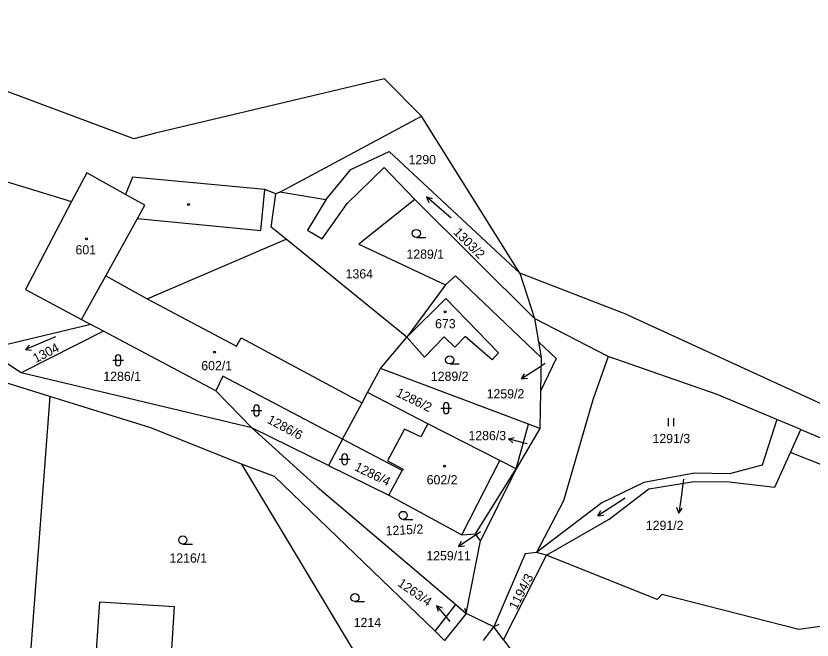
# Model space of a CAD drawing. Extents: x -680203 to -673936, y -1102717 to -1093650.
# Drawn here: x -676836.3 to -676689.3, y -1096018.2 to -1095902.9 of the extents above; entities that cross this region are included whole.
import ezdxf

# ---------------------------------------------------------------- set-up
doc = ezdxf.new("R2010")
doc.units = 0
for name, color, linetype in [('_Ideová část', 7, 'Continuous'), ('SOxx02xx_Staničení_Popis10', 7, 'Continuous'), ('SOxxxxxx_Koleje_hlavní_body_Popis10', 7, 'Continuous'), ('SOxxxxxx_Koleje_param další_Popis10', 7, 'Continuous'), ('SOxxxxxx_Osa_bod_P', 7, 'Continuous'), ('SOxxxxxx_Staničení_Popis10', 7, 'Continuous'), ('x_prac', 7, 'Continuous')]:
    doc.layers.add(name, color=color, linetype=linetype)

msp = doc.modelspace()

# ---------------------------------------------------------------- linework, layer by layer
at = {"layer": '_Ideová část'}
msp.add_circle((-677321.69, -1096651.16), 1076.75, dxfattribs=at)
at = {"layer": 'SOxx02xx_Staničení_Popis10'}
for p, q in [((-676738.59, -1095967.1), (-676740.44, -1095968.31)), ((-676740.44, -1095968.31), (-676742.96, -1095969.94)), ((-676742.96, -1095969.94), (-676742.39, -1095968.98)), ((-676742.96, -1095969.94), (-676741.84, -1095969.82)), ((-676745.36, -1095981), (-676744.26, -1095980.78)), ((-676742.46, -1095981.78), (-676745.36, -1095981)), ((-676745.36, -1095981), (-676744.52, -1095981.75)), ((-676741.9, -1095981.93), (-676742.46, -1095981.78)), ((-676713.03, -1095988.42), (-676713.47, -1095991.75)), ((-676713.47, -1095991.75), (-676713.89, -1095994.72)), ((-676713.89, -1095994.72), (-676714.24, -1095993.66)), ((-676713.89, -1095994.72), (-676713.25, -1095993.8)), ((-676750.52, -1095998.17), (-676752.05, -1095999.21)), ((-676752.05, -1095999.21), (-676754.54, -1096000.89)), ((-676754.54, -1096000.89), (-676753.99, -1095999.91)), ((-676754.54, -1096000.89), (-676753.43, -1096000.74)), ((-676756.67, -1096014.05), (-676758.6, -1096011.75)), ((-676758.6, -1096011.75), (-676757.57, -1096012.2)), ((-676758.6, -1096011.75), (-676758.34, -1096012.84)), ((-676756.08, -1096014.75), (-676756.67, -1096014.05))]:
    msp.add_line(p, q, dxfattribs=at)
at = {"layer": 'SOxxxxxx_Koleje_hlavní_body_Popis10'}
for p, q in [((-676755.94, -1095940.29), (-676760.47, -1095936.35)), ((-676760.47, -1095936.35), (-676760.06, -1095937.37)), ((-676760.47, -1095936.35), (-676759.41, -1095936.62)), ((-676762.35, -1095943.84), (-676760.6, -1095943.84)), ((-676828.98, -1095962.19), (-676834.5, -1095964.53)), ((-676834.5, -1095964.53), (-676833.8, -1095963.69)), ((-676834.5, -1095964.53), (-676833.41, -1095964.61)), ((-676818.41, -1095966.5), (-676816.41, -1095966.5)), ((-676817.91, -1095966), (-676817.91, -1095967)), ((-676816.91, -1095967), (-676816.91, -1095966)), ((-676756.19, -1095967.18), (-676754.44, -1095967.18)), ((-676792.35, -1095975.28), (-676792.35, -1095976.28)), ((-676791.35, -1095976.28), (-676791.35, -1095975.28)), ((-676757.84, -1095975.34), (-676755.84, -1095975.34)), ((-676757.34, -1095974.84), (-676757.34, -1095975.84)), ((-676756.34, -1095975.84), (-676756.34, -1095974.84)), ((-676792.85, -1095975.78), (-676790.85, -1095975.78)), ((-676715.79, -1095978.68), (-676715.79, -1095977.18)), ((-676714.79, -1095978.68), (-676714.79, -1095977.18)), ((-676776.58, -1095984.78), (-676774.58, -1095984.78)), ((-676776.08, -1095984.28), (-676776.08, -1095985.28)), ((-676775.08, -1095985.28), (-676775.08, -1095984.28)), ((-676723.78, -1095991.95), (-676728.82, -1095995.22)), ((-676728.82, -1095995.22), (-676728.27, -1095994.26)), ((-676764.78, -1095995.89), (-676763.03, -1095995.89)), ((-676728.82, -1095995.22), (-676727.72, -1095995.1)), ((-676805.46, -1096000.44), (-676803.71, -1096000.44)), ((-676773.69, -1096011.06), (-676771.94, -1096011.06))]:
    msp.add_line(p, q, dxfattribs=at)
for centre in [(-676762.35, -1095943.09), (-676756.19, -1095966.43), (-676764.78, -1095995.14), (-676805.46, -1095999.69), (-676773.69, -1096010.31)]:
    msp.add_circle(centre, 0.75, dxfattribs=at)
for centre, start, end in [((-676817.41, -1095966), 0, 180), ((-676817.41, -1095967), 180, 359.9879), ((-676791.85, -1095975.28), 0, 180), ((-676756.84, -1095974.84), 0, 180), ((-676791.85, -1095976.28), 180, 359.9879), ((-676756.84, -1095975.84), 180, 359.9879), ((-676775.58, -1095984.28), 0, 180), ((-676775.58, -1095985.28), 180, 359.9879)]:
    msp.add_arc(centre, 0.5, start, end, dxfattribs=at)
at = {"layer": 'SOxxxxxx_Koleje_param další_Popis10'}
for centre in [(-676804.41, -1095937.73), (-676823.26, -1095944.08), (-676757.01, -1095957.57), (-676799.6, -1095965.01), (-676757.13, -1095986.03)]:
    msp.add_circle(centre, 0.175, dxfattribs=at)
at = {"layer": 'SOxxxxxx_Staničení_Popis10'}
for p, q in [((-676791.06, -1095942.52), (-676790.3, -1095934.98)), ((-676812.49, -1095937.84), (-676816.04, -1095935.87)), ((-676813.86, -1095940.32), (-676812.49, -1095937.84)), ((-676819.7, -1095950.91), (-676813.86, -1095940.32)), ((-676813.86, -1095940.32), (-676791.06, -1095942.52)), ((-676812.03, -1095955.16), (-676795.54, -1095963.92)), ((-676795.54, -1095963.92), (-676794.69, -1095962.34)), ((-676794.69, -1095962.34), (-676772.36, -1095974.36)), ((-676760.23, -1095978.23), (-676761.54, -1095980.63)), ((-676764.51, -1095979.24), (-676767.65, -1095985.05)), ((-676761.54, -1095980.63), (-676764.51, -1095979.24)), ((-676767.65, -1095985.05), (-676764.79, -1095986.59)), ((-676753.97, -1095998.73), (-676746.93, -1095985.02)), ((-676764.79, -1095986.59), (-676764.94, -1095986.86)), ((-676753.46, -1096012.29), (-676753.15, -1096013.24)), ((-676748.03, -1096015.68), (-676753.15, -1096013.24)), ((-676747.11, -1096015.29), (-676748.03, -1096015.68))]:
    msp.add_line(p, q, dxfattribs=at)
at = {"layer": 'x_prac'}
for p, q in [((-676761.41, -1095921.42), (-676768.25, -1095914.53)), ((-676787.57, -1095935.45), (-676761.41, -1095921.42)), ((-676743.26, -1095950.44), (-676761.41, -1095921.42)), ((-676871.02, -1095923.42), (-676826, -1095937.19)), ((-676823.21, -1095931.88), (-676826, -1095937.19)), ((-676787.57, -1095935.45), (-676788.3, -1095935.8)), ((-676779.08, -1095936.89), (-676787.57, -1095935.45)), ((-676762.66, -1095936.8), (-676772.98, -1095945.09)), ((-676740.52, -1095958.82), (-676762.66, -1095936.8)), ((-676764.12, -1095962.22), (-676786.39, -1095944.16)), ((-676772.98, -1095945.09), (-676756.99, -1095952.6)), ((-676723.38, -1095958.12), (-676743.26, -1095950.44)), ((-676743.26, -1095950.44), (-676740.52, -1095958.82)), ((-676756.99, -1095952.6), (-676764.12, -1095962.22)), ((-676824.15, -1095958.97), (-676822.43, -1095959.89)), ((-676726.91, -1095965.78), (-676740.52, -1095958.82)), ((-676740.52, -1095958.82), (-676739.81, -1095963.11)), ((-676822.43, -1095959.89), (-676841.81, -1095964.55)), ((-676820.09, -1095961.13), (-676822.43, -1095959.89)), ((-676820.09, -1095961.13), (-676835.31, -1095968.79)), ((-676799.4, -1095972.13), (-676820.09, -1095961.13)), ((-676768.96, -1095967.99), (-676764.12, -1095962.22)), ((-676739.81, -1095963.11), (-676739.33, -1095966.01)), ((-676835.31, -1095968.79), (-676841.81, -1095964.55)), ((-676739.33, -1095966.01), (-676739.42, -1095972.18)), ((-676726.91, -1095965.78), (-676729.79, -1095973.78)), ((-676771.34, -1095972.45), (-676768.96, -1095967.99)), ((-676741.66, -1095978.31), (-676768.96, -1095967.99)), ((-676792.73, -1095978.96), (-676835.31, -1095968.79)), ((-676830, -1095973.16), (-676840.12, -1095970.02)), ((-676792.73, -1095978.96), (-676799.4, -1095972.13)), ((-676739.42, -1095972.18), (-676739.52, -1095979.12)), ((-676743.93, -1095986.54), (-676741.66, -1095978.31)), ((-676739.52, -1095979.12), (-676741.66, -1095978.31)), ((-676695.81, -1095977.42), (-676698.48, -1095985.87)), ((-676691.34, -1095979.3), (-676695.81, -1095977.42)), ((-676778.58, -1095985.94), (-676792.73, -1095978.96)), ((-676739.52, -1095979.12), (-676743.93, -1095986.54)), ((-676693.28, -1095983.54), (-676691.34, -1095979.3)), ((-676776, -1095981.04), (-676778.58, -1095985.94)), ((-676696.19, -1095989.91), (-676693.28, -1095983.54)), ((-676778.58, -1095985.94), (-676767.43, -1095991.43)), ((-676751.43, -1095998.55), (-676743.93, -1095986.54)), ((-676743.93, -1095986.54), (-676750.5, -1095999.83)), ((-676750.5, -1095999.83), (-676751.43, -1095998.55)), ((-676753.15, -1096013.24), (-676750.5, -1095999.83)), ((-676746.24, -1096018.09), (-676738.33, -1096002.45)), ((-676738.33, -1096002.45), (-676740.14, -1096001.98)), ((-676717.89, -1096010.66), (-676738.33, -1096002.45)), ((-676758.9, -1096016.51), (-676755.07, -1096011.61)), ((-676755.07, -1096011.61), (-676753.15, -1096013.24)), ((-676753.15, -1096013.24), (-676757.13, -1096018.22)), ((-676757.13, -1096018.22), (-676758.9, -1096016.51)), ((-676749.95, -1096018.23), (-676748.03, -1096015.68)), ((-676746.24, -1096018.09), (-676748.03, -1096015.68)), ((-676746.24, -1096018.09), (-676734.01, -1096034.63))]:
    msp.add_line(p, q, dxfattribs=at)
for points in [[(-676768.25, -1095914.53), (-676810.54, -1095924.58), (-676814.5, -1095925.62), (-676852.12, -1095911.57)], [(-676779.08, -1095936.89), (-676774.42, -1095931.28), (-676767.37, -1095927.98), (-676743.26, -1095950.44)], [(-676779.08, -1095936.89), (-676782.44, -1095942.47), (-676779.75, -1095944.1), (-676775.13, -1095937.56), (-676768.31, -1095930.94), (-676762.66, -1095936.8)], [(-676788.3, -1095935.8), (-676790.3, -1095934.98), (-676814.76, -1095932.7), (-676816.04, -1095935.87), (-676823.21, -1095931.88)], [(-676826, -1095937.19), (-676834.53, -1095953.46), (-676824.15, -1095958.97)], [(-676786.39, -1095944.16), (-676789.13, -1095941.94), (-676788.3, -1095935.8)], [(-676824.15, -1095958.97), (-676819.7, -1095950.91), (-676812.03, -1095955.16), (-676786.39, -1095944.16)], [(-676756.99, -1095952.6), (-676755.11, -1095950.9), (-676739.33, -1095966.01)], [(-676764.12, -1095962.22), (-676756.89, -1095955.07), (-676747.16, -1095965.11), (-676748.38, -1095966.39), (-676753.35, -1095962.13), (-676755.22, -1095964.07), (-676757.2, -1095962.16), (-676760.86, -1095965.95), (-676764.12, -1095962.22)], [(-676723.38, -1095958.12), (-676665.24, -1095984.78), (-676646.97, -1095987.54), (-676612.73, -1095984.61), (-676589.5, -1095967.85)], [(-676739.81, -1095963.11), (-676736.52, -1095966.17), (-676739.42, -1095972.18)], [(-676695.81, -1095977.42), (-676706.79, -1095972.8), (-676726.91, -1095965.78)], [(-676776, -1095981.04), (-676798.09, -1095969.42), (-676799.4, -1095972.13)], [(-676776, -1095981.04), (-676772.36, -1095974.36), (-676771.34, -1095972.45)], [(-676743.93, -1095986.54), (-676746.93, -1095985.02), (-676760.23, -1095978.23), (-676771.34, -1095972.45)], [(-676830, -1095973.16), (-676834.28, -1096029.37), (-676835.33, -1096045.54)], [(-676794.65, -1095985.68), (-676811.35, -1095978.96), (-676830, -1095973.16)], [(-676729.79, -1095973.78), (-676735.21, -1095992.47), (-676740.14, -1096001.98)], [(-676792.73, -1095978.96), (-676780.66, -1095989.89), (-676755.07, -1096011.61)], [(-676691.34, -1095979.3), (-676666.87, -1095989.6), (-676613.13, -1095989.09)], [(-676767.43, -1095991.43), (-676764.94, -1095986.86), (-676776, -1095981.04)], [(-676620.27, -1095992.47), (-676667.45, -1095993.75), (-676693.28, -1095983.54)], [(-676794.65, -1095985.68), (-676767.59, -1096030.65), (-676766.84, -1096031.77)], [(-676758.9, -1096016.51), (-676788.52, -1095987.95), (-676794.65, -1095985.68)], [(-676698.48, -1095985.87), (-676704.55, -1095987.45), (-676711.01, -1095987.36), (-676720.33, -1095989.04), (-676728.09, -1095992.83), (-676740.14, -1096001.98)], [(-676738.33, -1096002.45), (-676726.77, -1095995.81), (-676719.43, -1095990.24), (-676711.03, -1095988.86), (-676704.57, -1095988.95), (-676696.19, -1095989.91)], [(-676767.43, -1095991.43), (-676753.97, -1095998.73), (-676751.43, -1095998.55)], [(-676611.6, -1095994.8), (-676613.52, -1095997.32), (-676641.29, -1096009.1), (-676691.72, -1096016.2), (-676717.02, -1096009.75), (-676717.89, -1096010.66)], [(-676740.14, -1096001.98), (-676742.24, -1096002.21), (-676748.03, -1096015.68)], [(-676808.97, -1096042.42), (-676822.89, -1096041.56), (-676820.82, -1096011.1), (-676807.05, -1096011.93), (-676808.97, -1096042.42)]]:
    msp.add_lwpolyline(points, dxfattribs=at)

# ---------------------------------------------------------------- texts
at = {"layer": 'SOxxxxxx_Osa_bod_P'}
for s, p in [('1290', (-676763.78, -1095930.3)), ('601', (-676825.28, -1095946.95)), ('1289/1', (-676764.18, -1095947.76)), ('1364', (-676775.41, -1095951.4)), ('673', (-676758.89, -1095960.59)), ('602/1', (-676802.06, -1095968.34)), ('1286/1', (-676820.14, -1095970.31)), ('1289/2', (-676759.67, -1095970.3)), ('1259/2', (-676749.37, -1095973.54)), ('1286/3', (-676752.73, -1095981.25)), ('1291/3', (-676718.75, -1095981.8)), ('602/2', (-676760.44, -1095989.41)), ('1291/2', (-676719.98, -1095997.82)), ('1259/11', (-676760.51, -1096003.44)), ('1216/1', (-676807.94, -1096003.86)), ('1214', (-676773.92, -1096015.76))]:
    msp.add_text(s, height=1.7, dxfattribs=at).set_placement(p)
for s, rotation, p in [('1303/2', 315, (-676755.63, -1095943.01)), ('1304', 27, (-676832.62, -1095967.04)), ('1286/2', 334, (-676766.26, -1095973.05)), ('1286/6', 332, (-676790.04, -1095977.98)), ('1286/4', 334, (-676773.91, -1095986.74)), ('1215/2', 3, (-676767.98, -1095998.84)), ('1194/3', 63, (-676743.83, -1096012.66)), ('1263/4', 325, (-676765.95, -1096008.02))]:
    msp.add_text(s, height=1.7, rotation=rotation, dxfattribs=at).set_placement(p)

doc.saveas('drawing.dxf')
